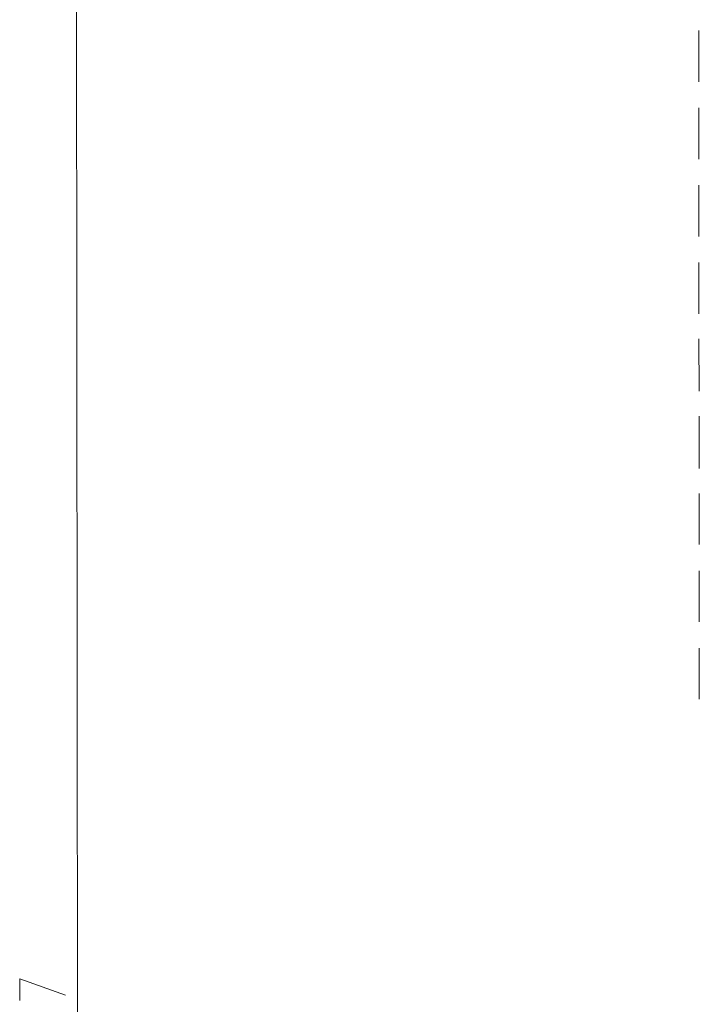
# Model space of a CAD drawing. Header units: inches. Extents: x -5850 to 5646, y 8947 to 13007.
# Tile 459 of 548: x -1158 to -894, y 10700 to 11082. Entities that reach past the tile are written whole.
import ezdxf

# ---------------------------------------------------------------- set-up
doc = ezdxf.new("R2010")
doc.units = ezdxf.units.IN
doc.header["$MEASUREMENT"] = 0
doc.layers.add('at_Entity', color=7, linetype='Continuous')

msp = doc.modelspace()

# ---------------------------------------------------------------- linework, layer by layer
at = {"layer": 'at_Entity', "color": 7, "lineweight": 20}
for p, q in [((-1136.2, 11455.41), (-1134.83, 9922.95)), ((-894.65, 11058.15), (-894.67, 11078)), ((-894.62, 11028.16), (-894.64, 11048.02)), ((-894.6, 10998.17), (-894.62, 11018.02)), ((-894.57, 10968.18), (-894.59, 10988.03)), ((-894.54, 10938.19), (-894.56, 10958.46)), ((-894.52, 10908.2), (-894.54, 10928.47)), ((-894.49, 10878.63), (-894.51, 10898.48)), ((-894.46, 10848.64), (-894.48, 10868.49)), ((-894.44, 10818.65), (-894.46, 10838.5)), ((-1157.91, 10701.83), (-1157.92, 10710.28)), ((-1157.92, 10710.28), (-1140.17, 10703.96))]:
    msp.add_line(p, q, dxfattribs=at)

doc.saveas('drawing.dxf')
